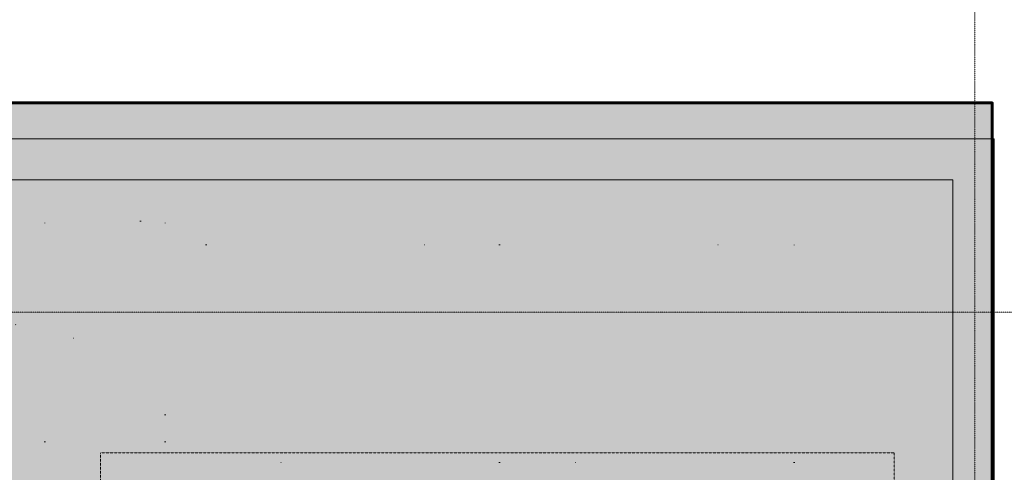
# Model space of a CAD drawing. Header units: millimetres. Extents: x -409347 to -76892, y 286088 to 1850972.
# Tile 282 of 364: x -271353 to -262979, y 1153833 to 1157679. Entities that reach past the tile are written whole.
import ezdxf

# ---------------------------------------------------------------- set-up
doc = ezdxf.new("R2010")
doc.units = ezdxf.units.MM
for name, pattern in [('DGN Style 1', [1.856777, 0.003089, -1.853688]), ('DGN Style 2', [3.08948, 1.853688, -1.235792]), ('DGN Style 4', [4.946257, 2.471584, -1.235792, 0.003089, -1.235792])]:
    doc.linetypes.add(name, pattern=pattern)
for name, color, linetype, lineweight in [('A_BU_CONCRETE_S_FILL', 7, 'Continuous', 0), ('A_P_WAND_BET_A_X', 25, 'Continuous', 0), ('A_P_WAND_BET_V_X', 131, 'DGN Style 2', 0)]:
    doc.layers.add(name, color=color, linetype=linetype, lineweight=lineweight)
doc.layers.add('A_P_ACHS_HAR_X_X', color=70, linetype='DGN Style 4', lineweight=0, transparency=0.7)

# ---------------------------------------------------------------- blocks, each defined once
blk = doc.blocks.new('*U205')
at = {"layer": 'A_P_WAND_BET_A_X', "linetype": 'DGN Style 1', "lineweight": 0, "transparency": 33554610}
blk.add_hatch(color=256, dxfattribs=at).paths.add_polyline_path([(-9.1229, 5.3289), (-9.1284, 5.3328), (-8.0611, 6.8435), (-8.0556, 6.8396)])
for p, q in [((-9.1284, 5.3328), (-8.0611, 6.8435)), ((-7.081, 3.8864), (-6.0138, 5.3971)), ((-5.0425, 2.4462), (-3.9752, 3.957)), ((-3.7923, 3.6135), (-4.874, 2.0824)), ((-2.9552, 3.0221), (-4.0369, 1.491))]:
    blk.add_line(p, q, dxfattribs=at)
at = {"layer": 'A_P_WAND_BET_A_X', "linetype": 'DGN Style 1', "lineweight": 0, "transparency": 33554610, "flags": 128}
for points in [[(-8.0611, 6.8435), (-8.0556, 6.8396), (-7.9901, 6.7933), (-7.871, 6.7092), (-7.7019, 6.5897), (-7.4879, 6.4385), (-7.2354, 6.2602), (-7.0957, 6.1615), (-6.7684, 5.9303), (-6.3131, 5.6086), (-6.0138, 5.3971)], [(-6.0138, 5.3971), (-5.5857, 5.0947), (-5.1384, 4.7787), (-4.9336, 4.634), (-4.7366, 4.4949), (-4.4924, 4.3224), (-4.2892, 4.1788), (-4.1323, 4.068), (-4.0266, 3.9933), (-3.9752, 3.957)], [(-7.081, 3.8864), (-7.3803, 4.0979), (-7.8357, 4.4195), (-8.163, 4.6508), (-8.3027, 4.7495), (-8.5552, 4.9278), (-8.7692, 5.079), (-8.9383, 5.1985), (-9.0573, 5.2826), (-9.1229, 5.3289), (-9.1284, 5.3328)], [(-5.0425, 2.4462), (-5.0939, 2.4826), (-5.1996, 2.5573), (-5.3565, 2.6681), (-5.5597, 2.8116), (-5.8039, 2.9842), (-6.0009, 3.1233), (-6.2057, 3.268), (-6.653, 3.584), (-7.081, 3.8864)]]:
    blk.add_lwpolyline(points, dxfattribs=at)
at = {"layer": 'A_P_WAND_BET_A_X', "linetype": 'DGN Style 1', "lineweight": 0, "transparency": 33554610}
for centre, start, end in [((-2.9552, 3.0221), 144.7604, 324.7604), ((-4.0369, 1.491), 324.7604, 144.7604)]:
    blk.add_arc(centre, 1.025, start, end, dxfattribs=at)
blk.add_3dface([(-2.118, 2.4307), (-3.1997, 0.8995), (-4.874, 2.0824), (-3.7923, 3.6135)], dxfattribs=at)
blk = doc.blocks.new('hamam')
at = {"layer": 'A_BU_CONCRETE_S_FILL', "lineweight": 90, "transparency": 33554534}
blk.add_hatch(color=35, dxfattribs=at).paths.add_polyline_path([(-263081.8, 1456988.1), (-287744.2, 1456988.1), (-287744.2, 1428982.9), (-263081.8, 1428982.9)])
at = {"color": 25, "lineweight": 60}
blk.add_lwpolyline([(-287744.2, 1456988.1), (-263081.8, 1456988.1), (-263081.8, 1428982.9), (-287744.2, 1428982.9)], close=True, dxfattribs=at)

msp = doc.modelspace()

# ---------------------------------------------------------------- linework, layer by layer
at = {"layer": 'A_P_ACHS_HAR_X_X', "ltscale": 0.000466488, "transparency": 33554477}
for p, q in [((-263230.3, 1198014.3), (-263230.3, 1108014.3)), ((-218480.7, 1155193.8), (-308480.7, 1155193.8))]:
    msp.add_line(p, q, dxfattribs=at)
at = {"layer": 'A_P_WAND_BET_A_X', "ltscale": 0.01}
msp.add_3dface([(-409346.6, 1850971.6), (-87526.5, 1850971.6), (-87526.5, 286087.9), (-409346.6, 286087.9)], dxfattribs=at)
at = {"layer": 'A_P_WAND_BET_A_X', "lineweight": 0, "ltscale": 0.000466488}
for points in [[(-287875.7, 1156666.8), (-263065.7, 1156666.8), (-263065.7, 1128966.8), (-287875.7, 1128966.8)], [(-287525.7, 1129316.8), (-263415.7, 1129316.8), (-263415.7, 1156316.8), (-287525.7, 1156316.8)]]:
    msp.add_3dface(points, dxfattribs=at)
at = {"layer": 'A_P_WAND_BET_A_X', "linetype": 'DGN Style 2', "lineweight": 0}
msp.add_3dface([(-270665.7, 1148017.1), (-270665.7, 1153997.1), (-263915.7, 1153997.1), (-263915.7, 1148017.1)], dxfattribs=at)
at = {"layer": 'A_P_WAND_BET_V_X'}
for points in [[(-393837.9, 1227392.6), (-393830.7, 1092383.2), (-110936.7, 1092398.4), (-110943.9, 1227407.8)], [(-393837.9, 1227383.2), (-393830.7, 1092383.2), (-110936.7, 1092398.4), (-110943.9, 1227398.4)]]:
    msp.add_3dface(points, dxfattribs=at)

# ---------------------------------------------------------------- block references
at = {"color": 135, "lineweight": 90}
msp.add_blockref('hamam', (0, -300016.2), dxfattribs=at)
at = {"layer": 'A_P_WAND_BET_A_X', "linetype": 'DGN Style 1', "lineweight": 0, "transparency": 33554610, "xscale": 999.9999999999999, "yscale": 999.9999999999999, "zscale": 999.9999999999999, "rotation": 215.23960136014}
msp.add_blockref('*U205', (-275298.1, 1154855.3), dxfattribs=at)

doc.saveas('drawing.dxf')
